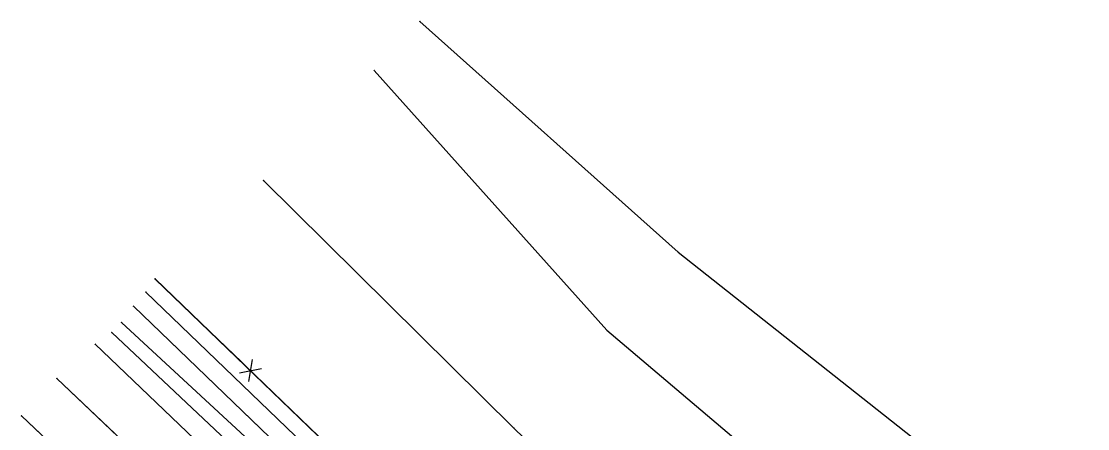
# Model space of a CAD drawing. Extents: x -99999 to 591807, y -99999 to 347168.
# Drawn here: x 587990 to 588228.1, y 346496.8 to 346587.8 of the extents above; entities that cross this region are included whole.
import ezdxf

# ---------------------------------------------------------------- set-up
doc = ezdxf.new("R2010")
doc.units = 0
for name, color, linetype in [('S_BREAKLINE', 7, 'Continuous'), ('S_DITCHLINE', 7, 'Continuous'), ('S_EDGE_PAVEMENT', 7, 'Continuous'), ('S_FENCE', 7, 'Continuous'), ('S_GRD_PT_SYM', 7, 'Continuous'), ('S_MSC_PT_SYM', 7, 'Continuous'), ('S_PAVEMENT_CROWN', 7, 'Continuous'), ('S_RDW_PT_SYM', 7, 'Continuous'), ('S_SHOULDER', 7, 'Continuous')]:
    doc.layers.add(name, color=color, linetype=linetype)

msp = doc.modelspace()

# ---------------------------------------------------------------- linework, layer by layer
at = {"layer": 'S_BREAKLINE'}
for points in [[(588079.01, 346587.76), (588136.65, 346536.23), (588198.57, 346487.33), (588257.7, 346432.13), (588290.98, 346405.27)], [(588068.82, 346576.78), (588120.74, 346518.8), (588179.85, 346468.66), (588236.95, 346406.71), (588277.38, 346385.2)], [(588044.07, 346552.25), (588100.02, 346496.92), (588156.19, 346442.58), (588218.84, 346384.62), (588256.48, 346352.46)], [(588019.86, 346530.29), (588084.91, 346467.67), (588206.31, 346348.84), (588228.63, 346327.82), (588249.2, 346332.53)], [(588017.81, 346527.33), (588082.58, 346464.95), (588144.38, 346405.87), (588204.84, 346346.9), (588227.65, 346321.7)], [(588012.4, 346520.54), (588078.31, 346459.52), (588138.59, 346400.83), (588199.97, 346342.1), (588220.75, 346318.33), (588226.1, 346314.84), (588229.3, 346314.78), (588230.76, 346317.53)]]:
    msp.add_lwpolyline(points, dxfattribs=at)
at = {"layer": 'S_DITCHLINE'}
for points in [[(588015.07, 346524.14), (588079.87, 346461.68), (588141.49, 346403.19), (588201.74, 346344.19), (588226.74, 346319.06)], [(588015.07, 346524.14), (588031.27, 346508.52), (588047.47, 346492.91), (588063.67, 346477.29), (588079.87, 346461.68), (588095.28, 346447.05), (588110.68, 346432.43), (588126.09, 346417.81), (588141.49, 346403.19), (588156.55, 346388.44), (588171.62, 346373.69), (588186.68, 346358.94), (588201.74, 346344.19), (588214.24, 346331.62), (588226.74, 346319.06)]]:
    msp.add_lwpolyline(points, dxfattribs=at)
at = {"layer": 'S_EDGE_PAVEMENT'}
for points in [[(588006.51, 346515.67), (588037.25, 346486.28), (588068.97, 346456.07), (588098.41, 346427.99), (588126.49, 346401.05), (588156.06, 346372.42), (588184.38, 346345.17), (588213.09, 346317.55), (588241.74, 346289.83), (588275.21, 346257.52), (588304.28, 346229.62), (588334.12, 346200.8), (588363.95, 346171.7), (588391.18, 346144.84), (588419.55, 346117.13), (588447.95, 346088.7), (588472.86, 346062.77), (588495.2, 346037.93), (588515.96, 346012.84), (588538.3, 345983.93), (588553.85, 345961.48), (588569.44, 345935.94), (588581.55, 345913.63)], [(588006.51, 346515.67), (588021.88, 346500.97), (588037.25, 346486.28), (588053.11, 346471.18), (588068.97, 346456.07), (588083.69, 346442.03), (588098.41, 346427.99), (588112.45, 346414.52), (588126.49, 346401.05), (588141.27, 346386.73), (588156.06, 346372.42), (588170.22, 346358.8), (588184.38, 346345.17), (588198.74, 346331.36), (588213.09, 346317.55)], [(587990.04, 346499.66), (588021.44, 346469.83), (588052.98, 346439.41), (588082.26, 346411.47), (588110.16, 346384.47), (588139.71, 346355.89), (588167.47, 346329.09), (588196.94, 346300.74), (588228.68, 346270.07), (588258.37, 346241.41), (588287.79, 346213.57), (588317.3, 346184.82), (588347.78, 346154.95), (588374.65, 346128.54), (588403.23, 346100.42), (588430.53, 346073), (588454.75, 346047.65), (588476.4, 346023.75), (588497.81, 345997.87), (588518.5, 345970.8), (588533.24, 345949.77), (588549.25, 345924.48)], [(587990.04, 346499.66), (588005.74, 346484.74), (588021.44, 346469.83), (588037.21, 346454.62), (588052.98, 346439.41), (588067.62, 346425.44), (588082.26, 346411.47), (588096.21, 346397.97), (588110.16, 346384.47), (588124.94, 346370.18), (588139.71, 346355.89), (588153.59, 346342.49), (588167.47, 346329.09), (588182.21, 346314.92)]]:
    msp.add_lwpolyline(points, dxfattribs=at)
at = {"layer": 'S_FENCE'}
for p, q in [((588019.92, 346530.21), (588084.97, 346467.59)), ((588041.53, 346512.25), (588040.76, 346507.31)), ((588038.69, 346509.3), (588043.6, 346510.26))]:
    msp.add_line(p, q, dxfattribs=at)
for points in [[(588019.92, 346530.21), (588039.21, 346511.64)], [(588043.07, 346507.92), (588081.65, 346470.78)]]:
    msp.add_lwpolyline(points, dxfattribs=at)
at = {"layer": 'S_GRD_PT_SYM'}
for points in [[(588079.01, 346587.76), (588079.04, 346587.8), (588079.01, 346587.76), (588078.97, 346587.8), (588079.01, 346587.76), (588078.97, 346587.73), (588079.01, 346587.76), (588079.05, 346587.73)], [(588068.82, 346576.78), (588068.86, 346576.82), (588068.82, 346576.78), (588068.78, 346576.82), (588068.82, 346576.78), (588068.78, 346576.75), (588068.82, 346576.78), (588068.85, 346576.75)], [(588044.07, 346552.25), (588044.1, 346552.29), (588044.07, 346552.25), (588044.03, 346552.29), (588044.07, 346552.25), (588044.03, 346552.22), (588044.07, 346552.25), (588044.1, 346552.22)], [(588136.65, 346536.23), (588136.68, 346536.27), (588136.65, 346536.23), (588136.61, 346536.26), (588136.65, 346536.23), (588136.62, 346536.19), (588136.65, 346536.23), (588136.69, 346536.2)], [(588019.86, 346530.29), (588019.9, 346530.33), (588019.86, 346530.29), (588019.83, 346530.32), (588019.86, 346530.29), (588019.83, 346530.25), (588019.86, 346530.29), (588019.9, 346530.26)], [(588017.81, 346527.33), (588017.85, 346527.36), (588017.81, 346527.33), (588017.78, 346527.36), (588017.81, 346527.33), (588017.78, 346527.29), (588017.81, 346527.33), (588017.85, 346527.29)], [(588015.07, 346524.14), (588015.1, 346524.18), (588015.07, 346524.14), (588015.03, 346524.18), (588015.07, 346524.14), (588015.03, 346524.1), (588015.07, 346524.14), (588015.1, 346524.11)], [(588012.4, 346520.54), (588012.43, 346520.58), (588012.4, 346520.54), (588012.36, 346520.58), (588012.4, 346520.54), (588012.37, 346520.5), (588012.4, 346520.54), (588012.44, 346520.51)], [(588120.74, 346518.8), (588120.77, 346518.84), (588120.74, 346518.8), (588120.7, 346518.83), (588120.74, 346518.8), (588120.71, 346518.76), (588120.74, 346518.8), (588120.78, 346518.77)], [(588100.02, 346496.92), (588100.05, 346496.96), (588100.02, 346496.92), (588099.98, 346496.96), (588100.02, 346496.92), (588099.98, 346496.89), (588100.02, 346496.92), (588100.05, 346496.89)]]:
    msp.add_lwpolyline(points, close=True, dxfattribs=at)
at = {"layer": 'S_MSC_PT_SYM'}
msp.add_lwpolyline([(588019.92, 346530.21), (588019.92, 346530.26), (588019.92, 346530.21), (588019.87, 346530.21), (588019.92, 346530.21), (588019.92, 346530.16), (588019.92, 346530.21), (588019.97, 346530.21)], dxfattribs=at)
at = {"layer": 'S_PAVEMENT_CROWN'}
for points in [[(587997.94, 346508.04), (588029.71, 346477.77), (588061.36, 346447.92), (588091.09, 346419.11), (588118.07, 346392.84), (588147.79, 346363.81), (588175.77, 346337.12), (588205.85, 346308.09), (588236.22, 346278.66), (588266.55, 346249.5), (588296.48, 346221.11), (588325.95, 346192.27), (588355.72, 346163.52), (588383.28, 346136.41), (588411.18, 346108.72), (588439.24, 346080.6), (588464.53, 346055.01), (588485.92, 346030.52), (588506.56, 346005.75), (588528.34, 345977.31), (588543.88, 345955.52), (588560.06, 345929.96), (588571.31, 345908.67)], [(587997.94, 346508.04), (588013.83, 346492.91), (588029.71, 346477.77), (588045.53, 346462.85), (588061.36, 346447.92), (588076.23, 346433.52), (588091.09, 346419.11), (588104.58, 346405.98), (588118.07, 346392.84), (588132.93, 346378.33), (588147.79, 346363.81), (588161.78, 346350.46), (588175.77, 346337.12), (588190.81, 346322.6), (588205.85, 346308.09)]]:
    msp.add_lwpolyline(points, dxfattribs=at)
at = {"layer": 'S_RDW_PT_SYM'}
for points in [[(588010.2, 346518.27), (588010.23, 346518.3), (588010.2, 346518.27), (588010.16, 346518.3), (588010.2, 346518.27), (588010.16, 346518.23), (588010.2, 346518.27), (588010.23, 346518.23)], [(588006.51, 346515.67), (588006.54, 346515.7), (588006.51, 346515.67), (588006.47, 346515.7), (588006.51, 346515.67), (588006.47, 346515.63), (588006.51, 346515.67), (588006.54, 346515.63)], [(587997.94, 346508.04), (587997.98, 346508.08), (587997.94, 346508.04), (587997.91, 346508.07), (587997.94, 346508.04), (587997.91, 346508), (587997.94, 346508.04), (587997.98, 346508.01)], [(587990.04, 346499.66), (587990.07, 346499.7), (587990.04, 346499.66), (587990, 346499.69), (587990.04, 346499.66), (587990, 346499.62), (587990.04, 346499.66), (587990.07, 346499.62)]]:
    msp.add_lwpolyline(points, close=True, dxfattribs=at)
at = {"layer": 'S_SHOULDER'}
for points in [[(588010.2, 346518.27), (588040.87, 346489.37), (588072.71, 346459.21), (588102.02, 346430.81), (588129.46, 346404.3), (588159.58, 346375.55), (588187.72, 346347.96), (588215.66, 346320.05), (588223.88, 346312.27)], [(588010.2, 346518.27), (588025.53, 346503.82), (588040.87, 346489.37), (588056.79, 346474.29), (588072.71, 346459.21), (588087.36, 346445.01), (588102.02, 346430.81), (588115.74, 346417.56), (588129.46, 346404.3), (588144.52, 346389.93), (588159.58, 346375.55), (588173.65, 346361.76), (588187.72, 346347.96), (588201.69, 346334.01), (588215.66, 346320.05), (588223.88, 346312.27)]]:
    msp.add_lwpolyline(points, dxfattribs=at)

doc.saveas('drawing.dxf')
